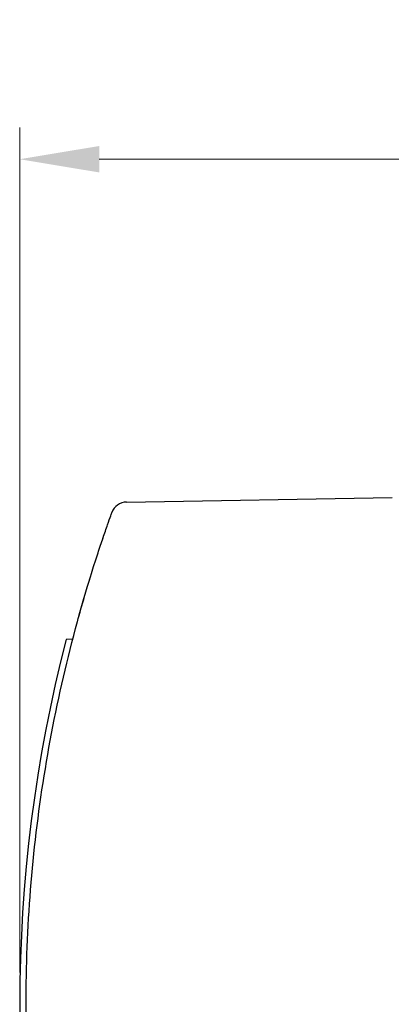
# Model space of a CAD drawing. Header units: millimetres. Extents: x 399 to 6233, y -1870 to 1602.
# Tile 564 of 656: x 5340 to 5351, y 314 to 345. Entities that reach past the tile are written whole.
import ezdxf

# ---------------------------------------------------------------- set-up
doc = ezdxf.new("R2010")
doc.units = ezdxf.units.MM
doc.layers.add('AM_5', color=3, linetype='Continuous', lineweight=25)
doc.layers.add('可見 (ISO)', color=7, linetype='Continuous', lineweight=25)
doc.styles.add('尺寸標註', font='romans.shx', dxfattribs={"bigfont": 'CHINESET.SHX'})
doc.dimstyles.new('CNS1$0', dxfattribs={"dimtxt": 2.5, "dimasz": 2.5, "dimexe": 1, "dimexo": 1, "dimgap": 1.5, "dimtad": 1, "dimtoh": 1, "dimdec": 1, "dimdsep": 46, "dimtxsty": '尺寸標註', "dimcen": 0, "dimclrd": 2, "dimclre": 2, "dimclrt": 1, "dimadec": 0, "dimazin": 2, "dimtp": 0.1, "dimtm": 0.1, "dimtfac": 0.71, "dimtdec": 1, "dimtmove": 0, "dimatfit": 0, "dimfxl": 0, "dimlwd": 13, "dimlwe": 13, "dimarcsym": 0})

# ---------------------------------------------------------------- blocks, each defined once
blk = doc.blocks.new('*D297')
at = {"layer": 'AM_5', "color": 2, "lineweight": 13}
for p, q in [((5339.611, 314.595), (5339.611, 341.186)), ((5500.331, 319.807), (5500.331, 341.186)), ((5342.111, 340.186), (5497.831, 340.186))]:
    blk.add_line(p, q, dxfattribs=at)
at = {"layer": 'AM_5', "color": 2, "lineweight": -2}
for points in [[(5342.111, 340.603), (5342.111, 339.77), (5339.611, 340.186)], [(5497.831, 340.603), (5497.831, 339.77), (5500.331, 340.186)]]:
    blk.add_solid(points, dxfattribs=at)
at = {"layer": 'Defpoints', "color": 0, "lineweight": -2}
for p in [(5500.331, 340.186), (5500.331, 318.807), (5339.611, 313.595)]:
    blk.add_point(p, dxfattribs=at)
at = {"layer": 'AM_5', "color": 1, "insert": (5419.971, 342.936), "char_height": 2.5, "attachment_point": 5, "style": '尺寸標註'}
blk.add_mtext('160.7', dxfattribs=at)

msp = doc.modelspace()

# ---------------------------------------------------------------- linework, layer by layer
at = {"layer": '可見 (ISO)'}
for p, q in [((5342.969, 329.399), (5351.311, 329.545)), ((5341.277, 325.081), (5341.069, 325.078))]:
    msp.add_line(p, q, dxfattribs=at)
for centre, radius, start, end in [((5342.978, 328.899), 0.5, 91, 160.2315), ((5385.561, 313.595), 45.95, 165.5282, 194.4718)]:
    msp.add_arc(centre, radius, start, end, dxfattribs=at)
for points, knots in [([(5342.071, 327.797), (5342.124, 327.959), (5342.178, 328.12), (5342.28, 328.421), (5342.328, 328.562), (5342.411, 328.799), (5342.446, 328.898), (5342.482, 328.999), (5342.492, 329.025), (5342.504, 329.059), (5342.507, 329.068), (5342.507, 329.068)], [0, 0, 0, 0, 0.000507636, 0.000507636, 0.001015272, 0.001015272, 0.001522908, 0.001522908, 0.001776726, 0.001776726, 0.002030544, 0.002030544, 0.002030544, 0.002030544]), ([(5342.211, 328.217), (5342.216, 328.231), (5342.22, 328.244), (5342.234, 328.287), (5342.241, 328.307), (5342.242, 328.308), (5342.242, 328.308), (5342.242, 328.308)], [0, 0, 0, 0, 0.01604418, 0.01604418, 0.06437164, 0.06437164, 0.06518772, 0.06518772, 0.06518772, 0.06518772]), ([(5342.071, 299.392), (5341.324, 301.68), (5340.758, 304.027), (5340.38, 306.404), (5340.001, 308.781), (5339.811, 311.188), (5339.811, 313.595), (5339.811, 316.002), (5340.001, 318.408), (5340.38, 320.785), (5340.758, 323.162), (5341.324, 325.509), (5342.071, 327.797)], [2.8259433, 2.8259433, 2.8259433, 2.8259433, 2.983768, 2.983768, 2.983768, 3.1415927, 3.1415927, 3.1415927, 3.2994173, 3.2994173, 3.2994173, 3.457242, 3.457242, 3.457242, 3.457242]), ([(5340.78, 322.96), (5340.78, 322.96), (5340.78, 322.96), (5340.78, 322.96), (5340.78, 322.961), (5340.78, 322.961), (5340.78, 322.961), (5340.78, 322.962)], [0.028788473, 0.028788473, 0.028788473, 0.028788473, 0.028902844, 0.028902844, 0.032883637, 0.032883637, 0.03546567, 0.03546567, 0.03546567, 0.03546567])]:
    msp.add_open_spline(points, degree=3, knots=knots, dxfattribs=at)
for points in [[(5342.192, 328.162), (5342.205, 328.201), (5342.216, 328.233), (5342.224, 328.257)], [(5341.598, 326.255), (5341.681, 326.544), (5341.765, 326.824), (5341.842, 327.076)], [(5341.422, 325.629), (5341.496, 325.901), (5341.574, 326.174), (5341.649, 326.433)]]:
    msp.add_open_spline(points, degree=3, dxfattribs=at)

# ---------------------------------------------------------------- dimensions: what is measured, and where the dimension line sits
at = {"layer": 'AM_5'}
dim = msp.add_linear_dim(base=(5500.331, 340.186), p1=(5339.611, 313.595), p2=(5500.331, 318.807), dimstyle='CNS1$0', override={"dimtdec": 3}, dxfattribs=at)
dim.commit()
dim.dimension.update_dxf_attribs({"geometry": '*D297', "text_midpoint": (5419.971, 342.936)})

doc.saveas('drawing.dxf')
